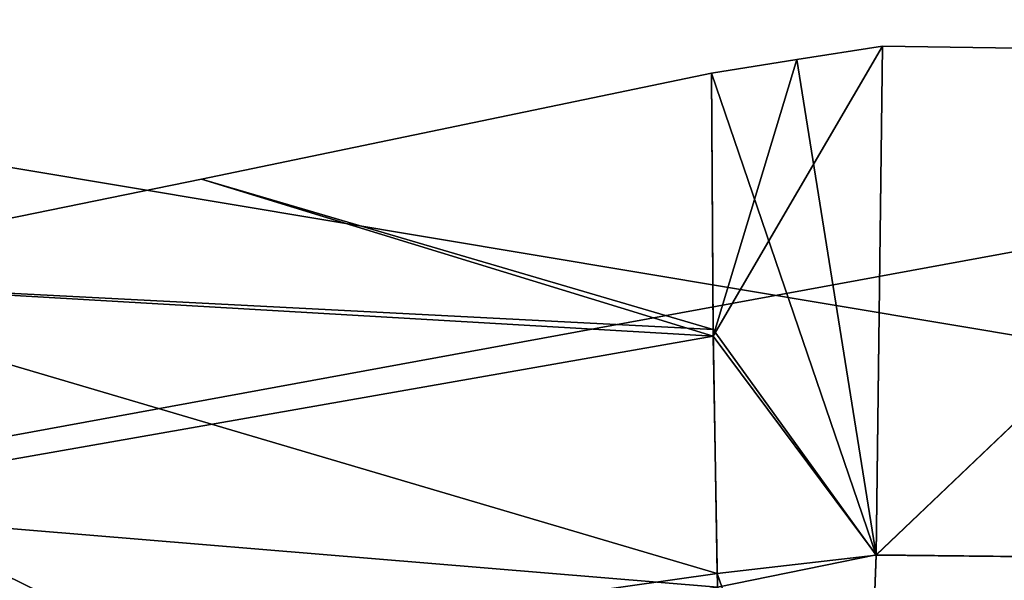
# Model space of a CAD drawing. Header units: millimetres. Extents: x -125 to 125, y -5 to 106.
# Tile 505 of 581: x 108.032 to 109.467, y -0.853 to -0.035. Entities that reach past the tile are written whole.
import ezdxf

# ---------------------------------------------------------------- set-up
doc = ezdxf.new("R2010")
doc.units = ezdxf.units.MM
doc.header["$LTSCALE"] = 65.185185
for name, color, linetype in [('177', 7, 'CONTINUOUS'), ('353', 7, 'CONTINUOUS'), ('359', 7, 'CONTINUOUS'), ('360', 7, 'CONTINUOUS'), ('361', 7, 'CONTINUOUS'), ('367', 7, 'CONTINUOUS'), ('368', 7, 'CONTINUOUS'), ('370', 7, 'CONTINUOUS'), ('371', 7, 'CONTINUOUS'), ('372', 7, 'CONTINUOUS'), ('378', 7, 'CONTINUOUS'), ('379', 7, 'CONTINUOUS'), ('380', 7, 'CONTINUOUS'), ('596', 7, 'CONTINUOUS'), ('611', 7, 'CONTINUOUS'), ('625', 7, 'CONTINUOUS'), ('639', 7, 'CONTINUOUS'), ('66', 7, 'CONTINUOUS')]:
    doc.layers.add(name, color=color, linetype=linetype)

msp = doc.modelspace()

# ---------------------------------------------------------------- linework, layer by layer
at = {"layer": '177', "linetype": 'CONTINUOUS'}
for points in [[(111.232, -1.5218, 124.8336), (99.1207, 0, 124.9), (99.0676, -1.5218, 124.8336), (111.232, -1.5218, 124.8336)], [(99.1207, 0, 124.9), (111.232, -1.5218, 124.8336), (111.4511, -1.5218, 124.8336), (99.1207, 0, 124.9)], [(111.5108, 0, 124.9), (99.1207, 0, 124.9), (111.4511, -1.5218, 124.8336), (111.5108, 0, 124.9)]]:
    msp.add_3dface(points, dxfattribs=at)
at = {"layer": '353', "linetype": 'CONTINUOUS'}
for points in [[(108.2967, -0.2673, -77.6972), (109.0402, -0.1128, -77.8107), (109.0428, -0.4866, -77.7538), (108.2967, -0.2673, -77.6972)], [(107.5902, -0.4119, -77.4491), (108.2967, -0.2673, -77.6972), (109.0428, -0.4866, -77.7538), (107.5902, -0.4119, -77.4491)], [(109.0487, -0.8427, -77.6279), (107.5902, -0.4119, -77.4491), (109.0428, -0.4866, -77.7538), (109.0487, -0.8427, -77.6279)], [(107.6844, -1.0363, -77.2212), (107.5902, -0.4119, -77.4491), (109.0487, -0.8427, -77.6279), (107.6844, -1.0363, -77.2212)], [(109.069, -1.4532, -77.1886), (107.6844, -1.0363, -77.2212), (109.0487, -0.8427, -77.6279), (109.069, -1.4532, -77.1886)]]:
    msp.add_3dface(points, dxfattribs=at)
at = {"layer": '359', "linetype": 'CONTINUOUS'}
for points in [[(109.0402, -0.1128, -72.1893), (108.2967, -0.2673, -72.3028), (109.0429, -0.4963, -72.2486), (109.0402, -0.1128, -72.1893)], [(108.2967, -0.2673, -72.3028), (107.5902, -0.4119, -72.5509), (109.0429, -0.4963, -72.2486), (108.2967, -0.2673, -72.3028)], [(107.5902, -0.4119, -72.5509), (107.6288, -0.7447, -72.6442), (109.0429, -0.4963, -72.2486), (107.5902, -0.4119, -72.5509)], [(109.0429, -0.4963, -72.2486), (107.6288, -0.7447, -72.6442), (109.0491, -0.8624, -72.3814), (109.0429, -0.4963, -72.2486)], [(107.6288, -0.7447, -72.6442), (107.689, -1.0559, -72.7899), (109.0491, -0.8624, -72.3814), (107.6288, -0.7447, -72.6442)]]:
    msp.add_3dface(points, dxfattribs=at)
at = {"layer": '360', "linetype": 'CONTINUOUS'}
for points in [[(109.2893, -0.0734, -72.1883), (109.0429, -0.4963, -72.2486), (109.2803, -0.8156, -72.3606), (109.2893, -0.0734, -72.1883)], [(109.1648, -0.0932, -72.1856), (109.0429, -0.4963, -72.2486), (109.2893, -0.0734, -72.1883), (109.1648, -0.0932, -72.1856)], [(109.0402, -0.1128, -72.1893), (109.0429, -0.4963, -72.2486), (109.1648, -0.0932, -72.1856), (109.0402, -0.1128, -72.1893)], [(109.0429, -0.4963, -72.2486), (109.0491, -0.8624, -72.3814), (109.2803, -0.8156, -72.3606), (109.0429, -0.4963, -72.2486)], [(109.2803, -0.8156, -72.3606), (109.0491, -0.8624, -72.3814), (109.2572, -1.4394, -72.7976), (109.2803, -0.8156, -72.3606)]]:
    msp.add_3dface(points, dxfattribs=at)
at = {"layer": '361', "linetype": 'CONTINUOUS'}
for points in [[(109.2893, -0.0734, -72.1883), (109.2803, -0.8156, -72.3606), (110.047, -0.0846, -72.3021), (109.2893, -0.0734, -72.1883)], [(110.047, -0.0846, -72.3021), (109.2803, -0.8156, -72.3606), (110.0045, -0.8236, -72.4726), (110.047, -0.0846, -72.3021)], [(109.2803, -0.8156, -72.3606), (109.2572, -1.4394, -72.7976), (110.0045, -0.8236, -72.4726), (109.2803, -0.8156, -72.3606)], [(110.0045, -0.8236, -72.4726), (109.2572, -1.4394, -72.7976), (109.8983, -1.4437, -72.8981), (110.0045, -0.8236, -72.4726)]]:
    msp.add_3dface(points, dxfattribs=at)
at = {"layer": '367', "linetype": 'CONTINUOUS'}
for points in [[(109.2893, -0.0734, -77.8117), (110.047, -0.0846, -77.6979), (109.2803, -0.8159, -77.6393), (109.2893, -0.0734, -77.8117)], [(110.047, -0.0846, -77.6979), (110.0045, -0.8236, -77.5274), (109.2803, -0.8159, -77.6393), (110.047, -0.0846, -77.6979)], [(109.2803, -0.8159, -77.6393), (110.0045, -0.8236, -77.5274), (109.2572, -1.4402, -77.2015), (109.2803, -0.8159, -77.6393)], [(110.0045, -0.8236, -77.5274), (109.8983, -1.4437, -77.1019), (109.2572, -1.4402, -77.2015), (110.0045, -0.8236, -77.5274)]]:
    msp.add_3dface(points, dxfattribs=at)
at = {"layer": '368', "linetype": 'CONTINUOUS'}
for points in [[(109.2893, -0.0734, -77.8117), (109.2803, -0.8159, -77.6393), (109.1648, -0.0932, -77.8144), (109.2893, -0.0734, -77.8117)], [(109.2803, -0.8159, -77.6393), (109.0402, -0.1128, -77.8107), (109.1648, -0.0932, -77.8144), (109.2803, -0.8159, -77.6393)], [(109.0428, -0.4866, -77.7538), (109.0402, -0.1128, -77.8107), (109.2803, -0.8159, -77.6393), (109.0428, -0.4866, -77.7538)], [(109.0487, -0.8427, -77.6279), (109.0428, -0.4866, -77.7538), (109.2803, -0.8159, -77.6393), (109.0487, -0.8427, -77.6279)], [(109.0487, -0.8427, -77.6279), (109.2803, -0.8159, -77.6393), (109.2572, -1.4402, -77.2015), (109.0487, -0.8427, -77.6279)], [(109.069, -1.4532, -77.1886), (109.0487, -0.8427, -77.6279), (109.2572, -1.4402, -77.2015), (109.069, -1.4532, -77.1886)]]:
    msp.add_3dface(points, dxfattribs=at)
at = {"layer": '370', "linetype": 'CONTINUOUS'}
for points in [[(109.0402, -0.1128, 77.8107), (108.2967, -0.2673, 77.6972), (109.0429, -0.4963, 77.7514), (109.0402, -0.1128, 77.8107)], [(108.2967, -0.2673, 77.6972), (107.5902, -0.4119, 77.4491), (109.0429, -0.4963, 77.7514), (108.2967, -0.2673, 77.6972)], [(109.0429, -0.4963, 77.7514), (107.5902, -0.4119, 77.4491), (107.6288, -0.7447, 77.3558), (109.0429, -0.4963, 77.7514)], [(109.0491, -0.8624, 77.6186), (109.0429, -0.4963, 77.7514), (107.6288, -0.7447, 77.3558), (109.0491, -0.8624, 77.6186)], [(107.689, -1.0559, 77.2101), (109.0491, -0.8624, 77.6186), (107.6288, -0.7447, 77.3558), (107.689, -1.0559, 77.2101)]]:
    msp.add_3dface(points, dxfattribs=at)
at = {"layer": '371', "linetype": 'CONTINUOUS'}
for points in [[(109.1648, -0.0932, 77.8144), (109.0429, -0.4963, 77.7514), (109.2893, -0.0734, 77.8117), (109.1648, -0.0932, 77.8144)], [(109.2893, -0.0734, 77.8117), (109.0429, -0.4963, 77.7514), (109.2803, -0.8156, 77.6394), (109.2893, -0.0734, 77.8117)], [(109.0402, -0.1128, 77.8107), (109.0429, -0.4963, 77.7514), (109.1648, -0.0932, 77.8144), (109.0402, -0.1128, 77.8107)], [(109.0429, -0.4963, 77.7514), (109.0491, -0.8624, 77.6186), (109.2803, -0.8156, 77.6394), (109.0429, -0.4963, 77.7514)], [(109.2803, -0.8156, 77.6394), (109.0491, -0.8624, 77.6186), (109.2572, -1.4394, 77.2024), (109.2803, -0.8156, 77.6394)]]:
    msp.add_3dface(points, dxfattribs=at)
at = {"layer": '372', "linetype": 'CONTINUOUS'}
for points in [[(109.2893, -0.0734, 77.8117), (109.2803, -0.8156, 77.6394), (110.047, -0.0846, 77.6979), (109.2893, -0.0734, 77.8117)], [(110.047, -0.0846, 77.6979), (109.2803, -0.8156, 77.6394), (110.0045, -0.8236, 77.5274), (110.047, -0.0846, 77.6979)], [(109.2803, -0.8156, 77.6394), (109.2572, -1.4394, 77.2024), (110.0045, -0.8236, 77.5274), (109.2803, -0.8156, 77.6394)], [(110.0045, -0.8236, 77.5274), (109.2572, -1.4394, 77.2024), (109.8983, -1.4437, 77.1019), (110.0045, -0.8236, 77.5274)]]:
    msp.add_3dface(points, dxfattribs=at)
at = {"layer": '378', "linetype": 'CONTINUOUS'}
for points in [[(109.2893, -0.0734, 72.1883), (110.047, -0.0846, 72.3021), (109.2803, -0.8159, 72.3607), (109.2893, -0.0734, 72.1883)], [(110.047, -0.0846, 72.3021), (110.0045, -0.8236, 72.4726), (109.2803, -0.8159, 72.3607), (110.047, -0.0846, 72.3021)], [(109.2803, -0.8159, 72.3607), (110.0045, -0.8236, 72.4726), (109.2572, -1.4402, 72.7985), (109.2803, -0.8159, 72.3607)], [(110.0045, -0.8236, 72.4726), (109.8983, -1.4437, 72.8981), (109.2572, -1.4402, 72.7985), (110.0045, -0.8236, 72.4726)]]:
    msp.add_3dface(points, dxfattribs=at)
at = {"layer": '379', "linetype": 'CONTINUOUS'}
for points in [[(109.2893, -0.0734, 72.1883), (109.2803, -0.8159, 72.3607), (109.1648, -0.0932, 72.1856), (109.2893, -0.0734, 72.1883)], [(109.1648, -0.0932, 72.1856), (109.2803, -0.8159, 72.3607), (109.0402, -0.1128, 72.1893), (109.1648, -0.0932, 72.1856)], [(109.0402, -0.1128, 72.1893), (109.2803, -0.8159, 72.3607), (109.0428, -0.4866, 72.2462), (109.0402, -0.1128, 72.1893)], [(109.0428, -0.4866, 72.2462), (109.2803, -0.8159, 72.3607), (109.0487, -0.8427, 72.3721), (109.0428, -0.4866, 72.2462)], [(109.2803, -0.8159, 72.3607), (109.2572, -1.4402, 72.7985), (109.0487, -0.8427, 72.3721), (109.2803, -0.8159, 72.3607)], [(109.0487, -0.8427, 72.3721), (109.2572, -1.4402, 72.7985), (109.069, -1.4532, 72.8114), (109.0487, -0.8427, 72.3721)]]:
    msp.add_3dface(points, dxfattribs=at)
at = {"layer": '380', "linetype": 'CONTINUOUS'}
for points in [[(109.0402, -0.1128, 72.1893), (109.0428, -0.4866, 72.2462), (108.2967, -0.2673, 72.3028), (109.0402, -0.1128, 72.1893)], [(108.2967, -0.2673, 72.3028), (109.0428, -0.4866, 72.2462), (107.5902, -0.4119, 72.5509), (108.2967, -0.2673, 72.3028)], [(109.0428, -0.4866, 72.2462), (109.0487, -0.8427, 72.3721), (107.5902, -0.4119, 72.5509), (109.0428, -0.4866, 72.2462)], [(107.5902, -0.4119, 72.5509), (109.0487, -0.8427, 72.3721), (107.6844, -1.0363, 72.7788), (107.5902, -0.4119, 72.5509)], [(109.0487, -0.8427, 72.3721), (109.069, -1.4532, 72.8114), (107.6844, -1.0363, 72.7788), (109.0487, -0.8427, 72.3721)]]:
    msp.add_3dface(points, dxfattribs=at)
at = {"layer": '596', "linetype": 'CONTINUOUS'}
for points in [[(100, 9.6026, -130.5), (112.5, 9.6026, -130.5), (100, -3, -130.5), (100, 9.6026, -130.5)], [(100, -3, -130.5), (112.5, 9.6026, -130.5), (112.3974, -3, -130.5), (100, -3, -130.5)]]:
    msp.add_3dface(points, dxfattribs=at)
at = {"layer": '611', "linetype": 'CONTINUOUS'}
for points in [[(100, 1.0913, -127.5), (112.5, -1, -127.5), (112.5, 1.0913, -127.5), (100, 1.0913, -127.5)], [(102.0603, -1, -127.5), (112.5, -1, -127.5), (100, 1.0913, -127.5), (102.0603, -1, -127.5)]]:
    msp.add_3dface(points, dxfattribs=at)
at = {"layer": '625', "linetype": 'CONTINUOUS'}
for points in [[(100, -3, 130.5), (112.3974, -3, 130.5), (100, 3.0913, 130.5), (100, -3, 130.5)], [(100, 3.0913, 130.5), (112.3974, -3, 130.5), (112.5, 3.0913, 130.5), (100, 3.0913, 130.5)]]:
    msp.add_3dface(points, dxfattribs=at)
at = {"layer": '639', "linetype": 'CONTINUOUS'}
for points in [[(100, 11.6026, 127.5), (112.5, 11.6026, 127.5), (100, -1, 127.5), (100, 11.6026, 127.5)], [(100, -1, 127.5), (112.5, 11.6026, 127.5), (102.0603, -1, 127.5), (100, -1, 127.5)], [(102.0603, -1, 127.5), (112.5, 11.6026, 127.5), (112.5, -1, 127.5), (102.0603, -1, 127.5)]]:
    msp.add_3dface(points, dxfattribs=at)
at = {"layer": '66', "linetype": 'CONTINUOUS'}
for points in [[(111.5108, 0, -124.9), (103.2258, -1.5218, -124.8336), (99.1207, 0, -124.9), (111.5108, 0, -124.9)], [(111.4511, -1.5218, -124.8336), (103.2258, -1.5218, -124.8336), (111.5108, 0, -124.9), (111.4511, -1.5218, -124.8336)]]:
    msp.add_3dface(points, dxfattribs=at)

doc.saveas('drawing.dxf')
